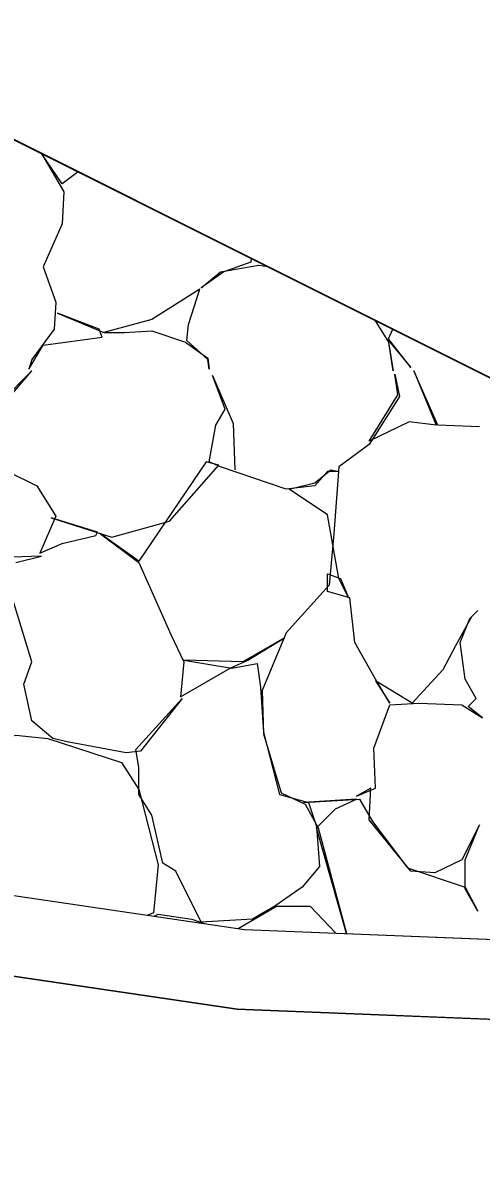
# Model space of a CAD drawing. Extents: x 1574 to 14903, y 7971 to 16537.
# Drawn here: x 4837.984 to 4839.417, y 10009.472 to 10013.063 of the extents above; entities that cross this region are included whole.
import ezdxf

# ---------------------------------------------------------------- set-up
doc = ezdxf.new("R2010")
doc.units = 0
for name, color, linetype in [('DESIGN - EARTHWORK - Shapes', 7, 'Continuous'), ('DESIGN - SCRATCH - User 1', 7, 'Continuous'), ('DESIGN - TRANSPORTATION - Proposed Layout Patterning', 7, 'Continuous'), ('DESIGN - TYPICAL - Finished Grade and Subgrade', 7, 'Continuous'), ('SURVEY - GROUND - Bottom of Topsoil Layer', 7, 'Continuous'), ('SURVEY - GROUND - Top of Ground', 7, 'Continuous')]:
    doc.layers.add(name, color=color, linetype=linetype)

msp = doc.modelspace()

# ---------------------------------------------------------------- linework, layer by layer
at = {"layer": 'DESIGN - EARTHWORK - Shapes'}
msp.add_lwpolyline([(4843.263, 10010.0448), (4843.263, 10009.7946), (4838.6541, 10009.9784), (4835.9227, 10010.3807), (4834.1195, 10010.573), (4833.5819, 10010.9773), (4830.0472, 10013.2626), (4828.7933, 10013.7828), (4823.8444, 10016.6593), (4823.1527, 10016.8864), (4829.8447, 10016.754)], close=True, dxfattribs=at)
msp.add_lwpolyline([(4823.9794, 10016.87), (4828.9045, 10014.0073), (4830.164, 10013.4849), (4833.725, 10011.1825), (4834.2146, 10010.8143), (4835.9542, 10010.6288), (4838.6773, 10010.2277), (4843.263, 10010.0448), (4843.263, 10009.7946), (4838.6541, 10009.9784), (4835.9227, 10010.3807), (4834.1195, 10010.573), (4833.5819, 10010.9773), (4830.0472, 10013.2626), (4828.7933, 10013.7828), (4823.8444, 10016.6593), (4823.1527, 10016.8864), (4823.9794, 10016.87)], dxfattribs=at)
at = {"layer": 'DESIGN - SCRATCH - User 1'}
msp.add_lwpolyline([(4843.263, 10010.0448), (4837.3526, 10013), (4830.9139, 10013), (4833.725, 10011.1825), (4834.2146, 10010.8143), (4835.9542, 10010.6288), (4838.6773, 10010.2277)], close=True, dxfattribs=at)
at = {"layer": 'DESIGN - TRANSPORTATION - Proposed Layout Patterning'}
for points in [[(4838.0423, 10012.6552), (4838.1122, 10012.5354), (4838.1072, 10012.4354), (4838.0472, 10012.3004), (4838.0872, 10012.1904), (4838.0822, 10012.1054), (4838.0122, 10012.0104), (4838.0022, 10011.9804), (4838.0472, 10012.0554), (4838.2322, 10012.0804), (4838.2222, 10012.1054), (4838.0922, 10012.1554), (4838.2372, 10012.0954), (4838.3022, 10012.0954), (4838.3872, 10012.1004), (4838.4922, 10012.0654), (4838.5622, 10012.0154), (4838.5672, 10011.9804), (4838.5622, 10012.0104), (4838.4972, 10012.0704), (4838.5022, 10012.1204), (4838.5372, 10012.2304), (4838.3872, 10012.1354), (4838.2372, 10012.0954)], [(4838.0423, 10012.6552), (4838.1122, 10012.5354), (4838.1072, 10012.4354), (4838.0472, 10012.3004), (4838.0872, 10012.1904), (4838.0822, 10012.1054), (4838.0122, 10012.0104), (4838.0022, 10011.9804), (4838.0472, 10012.0554), (4838.2322, 10012.0804), (4838.2222, 10012.1054), (4838.0922, 10012.1554), (4838.2372, 10012.0954), (4838.3022, 10012.0954), (4838.3872, 10012.1004), (4838.4922, 10012.0654), (4838.5622, 10012.0154), (4838.5672, 10011.9804), (4838.5622, 10012.0104), (4838.4972, 10012.0704), (4838.5022, 10012.1204), (4838.5372, 10012.2304), (4838.3872, 10012.1354), (4838.2372, 10012.0954)], [(4838.1574, 10012.5976), (4838.1072, 10012.5604), (4838.0423, 10012.6552)], [(4838.1574, 10012.5976), (4838.1072, 10012.5604), (4838.0423, 10012.6552)], [(4838.6985, 10012.3271), (4838.6972, 10012.3154), (4838.6122, 10012.2854), (4838.5422, 10012.2354), (4838.6022, 10012.2854), (4838.7222, 10012.3054), (4838.7493, 10012.3017)], [(4838.6985, 10012.3271), (4838.6972, 10012.3154), (4838.6122, 10012.2854), (4838.5422, 10012.2354), (4838.6022, 10012.2854), (4838.7222, 10012.3054), (4838.7493, 10012.3017)], [(4839.0853, 10012.1337), (4839.1272, 10012.0654), (4839.1422, 10011.9754), (4839.1272, 10012.0704), (4839.1972, 10011.9854), (4839.1272, 10012.0754), (4839.141, 10012.1058)], [(4839.0853, 10012.1337), (4839.1272, 10012.0654), (4839.1422, 10011.9754), (4839.1272, 10012.0704), (4839.1972, 10011.9854), (4839.1272, 10012.0754), (4839.141, 10012.1058)], [(4837.9222, 10011.8704), (4838.0122, 10011.9754), (4837.9122, 10011.8754)], [(4837.9222, 10011.8704), (4838.0122, 10011.9754), (4837.9122, 10011.8754)], [(4838.9959, 10010.215), (4838.9022, 10010.5454), (4838.9622, 10010.6054), (4839.0272, 10010.6354), (4838.8622, 10010.6254), (4839.0372, 10010.6354), (4839.0772, 10010.5654), (4839.1872, 10010.4204), (4839.3672, 10010.3604), (4839.4072, 10010.2854), (4839.3672, 10010.3554), (4839.3672, 10010.4454), (4839.4122, 10010.5554), (4839.3572, 10010.4454), (4839.2722, 10010.4054), (4839.1972, 10010.4104), (4839.0672, 10010.5704), (4839.0722, 10010.6704), (4839.0272, 10010.6454), (4839.0872, 10010.6704), (4839.0822, 10010.7954), (4839.1322, 10010.9304), (4839.2222, 10010.9354), (4839.3572, 10010.9304), (4839.4222, 10010.8904), (4839.3772, 10010.9254), (4839.4022, 10010.9504), (4839.3672, 10011.0104), (4839.3522, 10011.1254), (4839.3822, 10011.2004), (4839.4072, 10011.2254), (4839.3872, 10011.2054), (4839.3372, 10011.1154), (4839.2972, 10011.0404), (4839.2022, 10010.9354), (4839.0872, 10011.0054), (4839.1322, 10010.9354), (4839.0872, 10011.0104), (4839.0222, 10011.1254), (4839.0072, 10011.2654), (4838.9372, 10011.2854), (4838.9372, 10011.3404), (4838.9772, 10011.3254), (4839.0022, 10011.2654), (4838.9722, 10011.3254), (4838.9372, 10011.5254), (4838.8172, 10011.6054), (4838.8972, 10011.6254), (4838.9472, 10011.6654), (4838.9722, 10011.6604), (4838.9372, 10011.6604), (4838.8972, 10011.6154), (4838.8072, 10011.6054), (4838.6022, 10011.6754), (4838.5672, 10011.6904), (4838.5872, 10011.8054), (4838.6172, 10011.8554), (4838.5772, 10011.9604), (4838.6422, 10011.8104), (4838.6472, 10011.6654)], [(4838.9959, 10010.215), (4838.9022, 10010.5454), (4838.9622, 10010.6054), (4839.0272, 10010.6354), (4838.8622, 10010.6254), (4839.0372, 10010.6354), (4839.0772, 10010.5654), (4839.1872, 10010.4204), (4839.3672, 10010.3604), (4839.4072, 10010.2854), (4839.3672, 10010.3554), (4839.3672, 10010.4454), (4839.4122, 10010.5554), (4839.3572, 10010.4454), (4839.2722, 10010.4054), (4839.1972, 10010.4104), (4839.0672, 10010.5704), (4839.0722, 10010.6704), (4839.0272, 10010.6454), (4839.0872, 10010.6704), (4839.0822, 10010.7954), (4839.1322, 10010.9304), (4839.2222, 10010.9354), (4839.3572, 10010.9304), (4839.4222, 10010.8904), (4839.3772, 10010.9254), (4839.4022, 10010.9504), (4839.3672, 10011.0104), (4839.3522, 10011.1254), (4839.3822, 10011.2004), (4839.4072, 10011.2254), (4839.3872, 10011.2054), (4839.3372, 10011.1154), (4839.2972, 10011.0404), (4839.2022, 10010.9354), (4839.0872, 10011.0054), (4839.1322, 10010.9354), (4839.0872, 10011.0104), (4839.0222, 10011.1254), (4839.0072, 10011.2654), (4838.9372, 10011.2854), (4838.9372, 10011.3404), (4838.9772, 10011.3254), (4839.0022, 10011.2654), (4838.9722, 10011.3254), (4838.9372, 10011.5254), (4838.8172, 10011.6054), (4838.8972, 10011.6254), (4838.9472, 10011.6654), (4838.9722, 10011.6604), (4838.9372, 10011.6604), (4838.8972, 10011.6154), (4838.8072, 10011.6054), (4838.6022, 10011.6754), (4838.5672, 10011.6904), (4838.5872, 10011.8054), (4838.6172, 10011.8554), (4838.5772, 10011.9604), (4838.6422, 10011.8104), (4838.6472, 10011.6654)], [(4839.4122, 10011.8004), (4839.2822, 10011.8054), (4839.2072, 10011.9754), (4839.2772, 10011.8054), (4839.1922, 10011.8154), (4839.0672, 10011.7554), (4839.1572, 10011.9004), (4839.1472, 10011.9654), (4839.1622, 10011.8954), (4839.0672, 10011.7454), (4838.9722, 10011.6754), (4838.9572, 10011.4654), (4838.9422, 10011.3054), (4838.8072, 10011.1554), (4838.7322, 10010.9754), (4838.7372, 10010.8404), (4838.7922, 10010.6554), (4838.8672, 10010.6204), (4838.9072, 10010.5454), (4838.9965, 10010.215)], [(4839.4122, 10011.8004), (4839.2822, 10011.8054), (4839.2072, 10011.9754), (4839.2772, 10011.8054), (4839.1922, 10011.8154), (4839.0672, 10011.7554), (4839.1572, 10011.9004), (4839.1472, 10011.9654), (4839.1622, 10011.8954), (4839.0672, 10011.7454), (4838.9722, 10011.6754), (4838.9572, 10011.4654), (4838.9422, 10011.3054), (4838.8072, 10011.1554), (4838.7322, 10010.9754), (4838.7372, 10010.8404), (4838.7922, 10010.6554), (4838.8672, 10010.6204), (4838.9072, 10010.5454), (4838.9965, 10010.215)], [(4837.9372, 10011.6604), (4838.0272, 10011.6154), (4838.0872, 10011.5204), (4838.0372, 10011.4054), (4838.1072, 10011.4354), (4838.2122, 10011.4604), (4838.2172, 10011.4704), (4838.0722, 10011.5154), (4838.2622, 10011.4554), (4838.4422, 10011.5054), (4838.5972, 10011.6804), (4838.5572, 10011.6904), (4838.3472, 10011.3804), (4838.2272, 10011.4654), (4838.3472, 10011.3754), (4838.4472, 10011.1504), (4838.4872, 10011.0654), (4838.4772, 10010.9554), (4838.6322, 10011.0454), (4838.6872, 10011.0704), (4838.8022, 10011.1404), (4838.6722, 10011.0654), (4838.4872, 10011.0704), (4838.6372, 10011.0454), (4838.7172, 10011.0604), (4838.7272, 10010.9854), (4838.7372, 10010.8454), (4838.7872, 10010.6504), (4838.8772, 10010.6254), (4838.9022, 10010.5504), (4838.9122, 10010.4254), (4838.8572, 10010.3604), (4838.7722, 10010.3004), (4838.7022, 10010.2604), (4838.5422, 10010.2504), (4838.4622, 10010.4104), (4838.4222, 10010.4354), (4838.3872, 10010.5854), (4838.3472, 10010.6504), (4838.3472, 10010.7354), (4838.3372, 10010.7904), (4838.4822, 10010.9504), (4838.3522, 10010.7854), (4838.3072, 10010.7804), (4838.1222, 10010.8154), (4838.0772, 10010.8254), (4838.0122, 10010.8804), (4837.9872, 10010.9954), (4838.0122, 10011.0654), (4837.9522, 10011.2604)], [(4837.9372, 10011.6604), (4838.0272, 10011.6154), (4838.0872, 10011.5204), (4838.0372, 10011.4054), (4838.1072, 10011.4354), (4838.2122, 10011.4604), (4838.2172, 10011.4704), (4838.0722, 10011.5154), (4838.2622, 10011.4554), (4838.4422, 10011.5054), (4838.5972, 10011.6804), (4838.5572, 10011.6904), (4838.3472, 10011.3804), (4838.2272, 10011.4654), (4838.3472, 10011.3754), (4838.4472, 10011.1504), (4838.4872, 10011.0654), (4838.4772, 10010.9554), (4838.6322, 10011.0454), (4838.6872, 10011.0704), (4838.8022, 10011.1404), (4838.6722, 10011.0654), (4838.4872, 10011.0704), (4838.6372, 10011.0454), (4838.7172, 10011.0604), (4838.7272, 10010.9854), (4838.7372, 10010.8454), (4838.7872, 10010.6504), (4838.8772, 10010.6254), (4838.9022, 10010.5504), (4838.9122, 10010.4254), (4838.8572, 10010.3604), (4838.7722, 10010.3004), (4838.7022, 10010.2604), (4838.5422, 10010.2504), (4838.4622, 10010.4104), (4838.4222, 10010.4354), (4838.3872, 10010.5854), (4838.3472, 10010.6504), (4838.3472, 10010.7354), (4838.3372, 10010.7904), (4838.4822, 10010.9504), (4838.3522, 10010.7854), (4838.3072, 10010.7804), (4838.1222, 10010.8154), (4838.0772, 10010.8254), (4838.0122, 10010.8804), (4837.9872, 10010.9954), (4838.0122, 10011.0654), (4837.9522, 10011.2604)], [(4837.9622, 10011.3754), (4838.0422, 10011.3954), (4837.8872, 10011.3904)], [(4837.9622, 10011.3754), (4838.0422, 10011.3954), (4837.8872, 10011.3904)], [(4837.8722, 10010.8154), (4837.9622, 10010.8354), (4838.0622, 10010.8254), (4838.2922, 10010.7504), (4838.3472, 10010.6654), (4838.4072, 10010.4304), (4838.3922, 10010.2804), (4838.3751, 10010.2722)], [(4837.8722, 10010.8154), (4837.9622, 10010.8354), (4838.0622, 10010.8254), (4838.2922, 10010.7504), (4838.3472, 10010.6654), (4838.4072, 10010.4304), (4838.3922, 10010.2804), (4838.3751, 10010.2722)], [(4838.6576, 10010.2306), (4838.7772, 10010.3004), (4838.8822, 10010.3004), (4838.9627, 10010.2163)], [(4838.6576, 10010.2306), (4838.7772, 10010.3004), (4838.8822, 10010.3004), (4838.9627, 10010.2163)], [(4838.3942, 10010.2694), (4838.4072, 10010.2754), (4838.5122, 10010.2604), (4838.5506, 10010.2464)], [(4838.3942, 10010.2694), (4838.4072, 10010.2754), (4838.5122, 10010.2604), (4838.5506, 10010.2464)]]:
    msp.add_lwpolyline(points, dxfattribs=at)
at = {"layer": 'DESIGN - TYPICAL - Finished Grade and Subgrade'}
msp.add_line((4837.3526, 10013), (4843.263, 10010.0448), dxfattribs=at)
at = {"layer": 'SURVEY - GROUND - Bottom of Topsoil Layer'}
msp.add_lwpolyline([(4814.4693, 10019.0505), (4816.6316, 10018.8862), (4817.2007, 10018.8433), (4817.9068, 10018.6674), (4818.4697, 10018.4234), (4823.8444, 10016.6593), (4828.7933, 10013.7828), (4830.0472, 10013.2626), (4833.5819, 10010.9773), (4834.1195, 10010.573), (4835.9227, 10010.3807), (4838.6541, 10009.9784), (4846.6307, 10009.6603), (4848.3714, 10009.4724), (4851.0576, 10009.5017), (4855.1328, 10010.746)], dxfattribs=at)
at = {"layer": 'SURVEY - GROUND - Top of Ground'}
msp.add_lwpolyline([(4823.9473, 10016.8887), (4828.9045, 10014.0073), (4830.164, 10013.4849), (4833.725, 10011.1825), (4834.2146, 10010.8143), (4835.9542, 10010.6288), (4838.6773, 10010.2277), (4846.6491, 10009.9097), (4848.3835, 10009.7225), (4851.019, 10009.7513), (4855.073, 10010.9891)], dxfattribs=at)
msp.add_lwpolyline([(4823.9473, 10016.8887), (4828.9045, 10014.0073), (4830.164, 10013.4849), (4833.725, 10011.1825), (4834.2146, 10010.8143), (4835.9542, 10010.6288), (4838.6773, 10010.2277), (4846.6491, 10009.9097), (4848.3835, 10009.7225), (4851.019, 10009.7513), (4855.073, 10010.9891)], dxfattribs=at)

doc.saveas('drawing.dxf')
